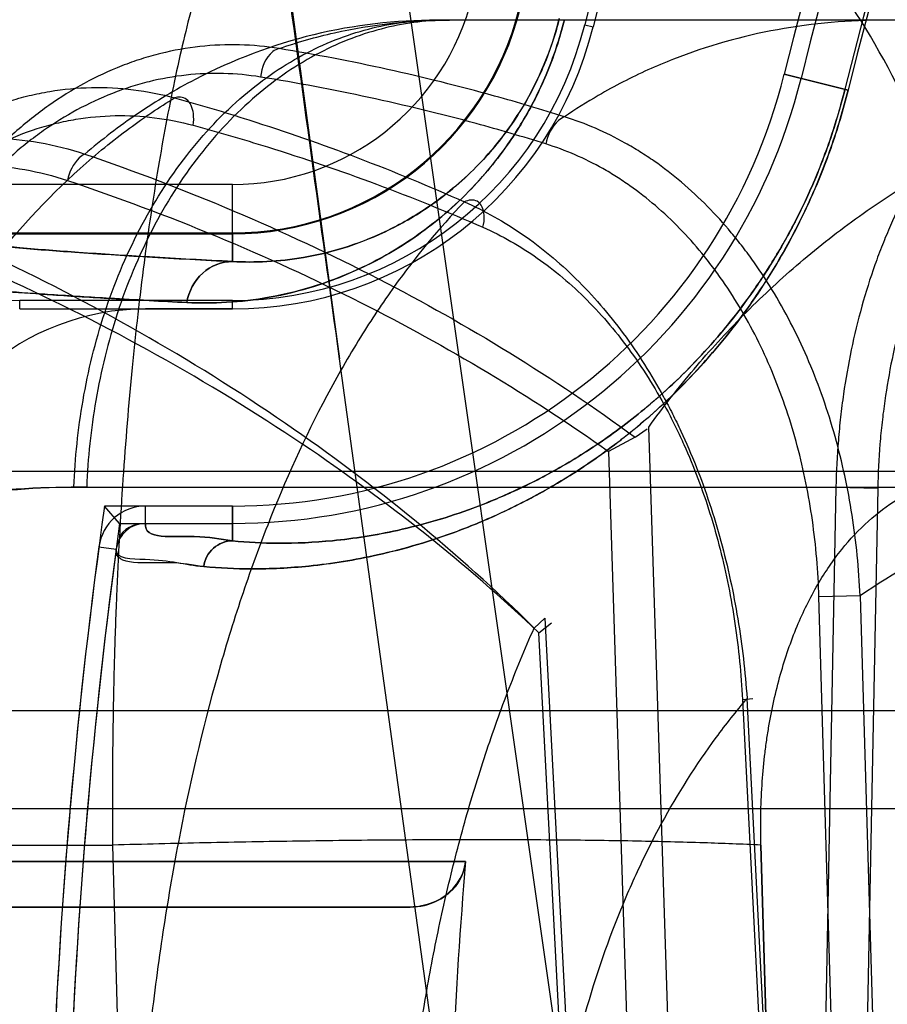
# Model space of a CAD drawing. Header units: millimetres. Extents: x 0 to 297, y 0 to 210.
# Tile 345 of 405: x 240.457 to 240.501, y 158.7565 to 158.8065. Entities that reach past the tile are written whole.
import ezdxf

# ---------------------------------------------------------------- set-up
doc = ezdxf.new("R2010")
doc.units = ezdxf.units.MM
doc.header["$LTSCALE"] = 16.335
doc.layers.get('0').update_dxf_attribs({"linetype": 'CONTINUOUS'})
for name, color, linetype in [('AXES_REF', 7, 'CONTINUOUS'), ('INTFCLR_1', 7, 'CONTINUOUS'), ('INTFCLR_144815', 7, 'CONTINUOUS'), ('INTFCLR_72935', 7, 'CONTINUOUS')]:
    doc.layers.add(name, color=color, linetype=linetype)

msp = doc.modelspace()

# ---------------------------------------------------------------- linework, layer by layer
at = {"color": 7, "linetype": 'Continuous'}
for radius in [4.8479140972, 4.8475, 4.8164570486]:
    msp.add_circle((241.5069109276, 154.9564782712), radius, dxfattribs=at)
msp.add_arc((241.5069109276, 154.9564782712), 4.8, 278.2771290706, 261.7228709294, dxfattribs=at)
at = {"layer": 'AXES_REF', "color": 7, "linetype": 'Continuous'}
msp.add_arc((241.5069109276, 154.9564782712), 4.91, 113.0826119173, 66.9173880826, dxfattribs=at)
at = {"layer": 'AXES_REF', "color": 9, "linetype": 'Continuous'}
msp.add_arc((241.5069109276, 154.9564782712), 4.4222561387, 94.4118118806, 85.5881881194, dxfattribs=at)
at = {"layer": 'INTFCLR_1', "color": 9, "linetype": 'Continuous'}
for p, q in [((240.4957945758, 158.8037345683), (240.4990415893, 158.8029291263)), ((240.4677846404, 158.7981393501), (240.4524952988, 158.7981393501)), ((240.4677846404, 158.7942328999), (240.4677846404, 158.7981393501)), ((240.4518231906, 158.7956404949), (240.4677846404, 158.7956397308)), ((240.46336093, 158.780942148), (240.4633608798, 158.7818237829)), ((240.4677846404, 158.7800595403), (240.4677846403, 158.7818237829)), ((240.4610002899, 158.7797580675), (240.4618741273, 158.7796410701)), ((240.4796139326, 158.76379381), (240.445408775, 158.7637938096)), ((240.3659378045, 158.7614782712), (240.4768023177, 158.7614782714))]:
    msp.add_line(p, q, dxfattribs=at)
at = {"layer": 'INTFCLR_1', "color": 6, "linetype": 'Continuous'}
for p, q in [((240.4677846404, 158.7918237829), (240.4633604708, 158.7918237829)), ((240.4677846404, 158.7818237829), (240.4633609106, 158.7818237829)), ((240.4633609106, 158.780942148), (240.4677846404, 158.780942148))]:
    msp.add_line(p, q, dxfattribs=at)
at = {"layer": 'INTFCLR_1', "color": 9, "linetype": 'Continuous'}
for centre, radius, start, end in [((240.7467711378, 158.7414782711), 0.302178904, 136.3898582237, 175.7650415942), ((240.7467711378, 158.7414782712), 0.2554052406, 138.8345507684, 166.0686236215), ((240.7467711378, 158.7414782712), 0.2552374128, 138.8345501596, 166.0686229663), ((240.4677846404, 158.8106826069), 0.0125432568, 270.0000000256, 346.068623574), ((240.4677846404, 158.8106826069), 0.0150428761, 270.0000000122, 346.0686236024)]:
    msp.add_arc(centre, radius, start, end, dxfattribs=at)
at = {"layer": 'INTFCLR_1', "color": 6, "linetype": 'Continuous'}
for centre, radius, start, end in [((240.7467711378, 158.7414782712), 0.2996810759, 137.2913519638, 169.1014109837), ((240.7467711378, 158.7414782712), 0.2685828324, 138.8345507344, 166.0686236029), ((240.7467711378, 158.7414782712), 0.2585828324, 138.8345508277, 166.0686237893), ((240.7467711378, 158.7414782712), 0.2577011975, 138.8345507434, 166.0686235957), ((240.4677846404, 158.8106826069), 0.018858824, 270.0000002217, 346.0686238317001), ((240.4677846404, 158.8106826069), 0.0297404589, 269.9999999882, 346.0686236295), ((240.4677846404, 158.8106826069), 0.028858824, 270.0000003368, 346.0686220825), ((240.4633610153, 158.7794419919), 0.012381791, 90.0025200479, 172.371176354), ((240.4633610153, 158.7794419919), 0.002381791, 90.00251033, 172.3740739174), ((240.4633610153, 158.7794419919), 0.0015001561, 90.0032602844, 172.3740664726), ((240.7467711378, 158.7414782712), 0.2883232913, 172.3704884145, 183.9851791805), ((240.7467711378, 158.7414782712), 0.2874416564, 172.3704828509, 183.9926675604), ((240.7467711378, 158.7414782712), 0.2680875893, 175.2251899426, 179.4664088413)]:
    msp.add_arc(centre, radius, start, end, dxfattribs=at)
at = {"layer": 'INTFCLR_1', "color": 9, "linetype": 'Continuous'}
for points, knots in [([(240.4654593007, 158.7921521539), (240.4661321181, 158.7921184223), (240.467535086, 158.792125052), (240.4697183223, 158.7923841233), (240.4720620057, 158.79295896), (240.4740863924, 158.7937567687), (240.4757674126, 158.7946428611), (240.4771023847, 158.7954903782), (240.4784641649, 158.7965309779), (240.4798458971, 158.7978095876), (240.4812375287, 158.799395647), (240.482592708, 158.8013651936), (240.4835782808, 158.8033106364), (240.4842413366, 158.805071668), (240.484515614, 158.8060159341), (240.4846362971, 158.8065024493)], [0, 0, 0, 0, 0.0779169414, 0.1618950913, 0.2537250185, 0.3562874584, 0.4126399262, 0.4733285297, 0.5389599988, 0.6106013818, 0.6907200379, 0.782518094, 0.8864179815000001, 0.9420234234, 1, 1, 1, 1]), ([(240.4677846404, 158.7942328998), (240.4683640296, 158.7941994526), (240.4695730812, 158.7941963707), (240.4714566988, 158.794407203), (240.4734818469, 158.7948912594), (240.4756556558, 158.7957347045), (240.477509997, 158.7968029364), (240.4790253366, 158.7979523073), (240.4802237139, 158.7990541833), (240.4814306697, 158.8004231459), (240.4830865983, 158.8028178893), (240.4839867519, 158.8049928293), (240.4843770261, 158.8065667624)], [0, 0, 0, 0, 0.0777595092, 0.1616158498, 0.2533929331, 0.3559678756, 0.4730124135, 0.5387485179, 0.6105047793, 0.6907830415, 0.7827279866, 1, 1, 1, 1]), ([(240.4663211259, 158.7787542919), (240.4671220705, 158.778676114), (240.4689087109, 158.7785915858), (240.4718690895, 158.7787416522), (240.4753869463, 158.7793141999), (240.4786411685, 158.780280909), (240.4815113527, 158.7814787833), (240.4839151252, 158.7827207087), (240.4864608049, 158.7843406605), (240.4886150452, 158.7860347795), (240.4903808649, 158.7876726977), (240.4917678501, 158.7891238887), (240.4931599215, 158.7907828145), (240.4945405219, 158.7926818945), (240.495877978, 158.7948487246), (240.4971278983, 158.7973025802), (240.4982210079, 158.8000145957), (240.4987959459, 158.8019388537), (240.4990415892, 158.8029291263)], [0, 0, 0, 0, 0.0546096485, 0.1211700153, 0.2007978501, 0.295922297, 0.3507462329, 0.4116727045, 0.4792904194, 0.5552147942, 0.5972688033, 0.642653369, 0.6913435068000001, 0.7441174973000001, 0.8018397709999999, 0.8639581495, 0.9307644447, 1, 1, 1, 1]), ([(240.4677846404, 158.7800595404), (240.4685443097, 158.7799826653), (240.470239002, 158.7798941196), (240.4730490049, 158.780027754), (240.4763897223, 158.7805619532), (240.4794817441, 158.7814729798), (240.4822093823, 158.7826053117), (240.4844946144, 158.7837810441), (240.4869147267, 158.7853162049), (240.4889633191, 158.7869230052), (240.4906422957, 158.788477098), (240.4919615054, 158.7898546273), (240.4932853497, 158.7914296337), (240.4945985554, 158.7932332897), (240.4958705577, 158.7952915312), (240.4970593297, 158.7976229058), (240.4980987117, 158.8001998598), (240.4986453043, 158.8020284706), (240.498878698, 158.8029695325)], [0, 0, 0, 0, 0.0545525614, 0.1210398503, 0.2006306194, 0.2957182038, 0.3505451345, 0.4114589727, 0.4790952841, 0.5550147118, 0.5970944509, 0.6424753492, 0.6911934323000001, 0.7439843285, 0.8017372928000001, 0.8638828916, 0.9307279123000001, 1, 1, 1, 1]), ([(240.4677846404, 158.7942328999), (240.4663790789, 158.7943033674), (240.463771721, 158.794442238), (240.4601720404, 158.7946729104), (240.4571885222, 158.7948943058), (240.4544752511, 158.7951816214), (240.4527288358, 158.7953573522), (240.4518231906, 158.7956404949)], [0, 0, 0, 0, 0.2632756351, 0.4884106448, 0.6749428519, 0.8224893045, 1, 1, 1, 1]), ([(240.4677846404, 158.7942328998), (240.4672412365, 158.7942295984), (240.4661055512, 158.7937801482), (240.4655516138, 158.792708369), (240.4654593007, 158.7921521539)], [0, 0, 0, 0, 0.4907835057, 1, 1, 1, 1]), ([(240.4491313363, 158.7936571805), (240.4496196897, 158.7934402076), (240.4509841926, 158.7932497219), (240.4527825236, 158.7930134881), (240.4546713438, 158.7928405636), (240.4565127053, 158.7926895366), (240.4588787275, 158.7925231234), (240.4619170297, 158.7923367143), (240.4641851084, 158.7922160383), (240.4654593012, 158.7921521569)], [0, 0, 0, 0, 0.09764368, 0.2472893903, 0.3335498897, 0.4437780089, 0.5849966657, 0.7668846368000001, 1, 1, 1, 1]), ([(240.4677846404, 158.7800595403), (240.4671318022, 158.780123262), (240.4659784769, 158.7804489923), (240.4632434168, 158.7800983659), (240.4633609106, 158.780942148)], [0, 0, 0, 0, 0.435013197, 1, 1, 1, 1]), ([(240.4677846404, 158.7800595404), (240.4674373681, 158.7800584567), (240.4667168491, 158.7797855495), (240.4663669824, 158.7791021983), (240.4663211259, 158.7787542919)], [0, 0, 0, 0, 0.4973921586, 1, 1, 1, 1]), ([(240.4618741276, 158.7796410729), (240.4618051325, 158.7791260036), (240.4643115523, 158.779195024), (240.4653262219, 158.7788514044), (240.4663211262, 158.7787542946)], [0, 0, 0, 0, 0.3420450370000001, 1, 1, 1, 1])]:
    msp.add_open_spline(points, degree=3, knots=knots, dxfattribs=at)
at = {"layer": 'INTFCLR_1', "color": 6, "linetype": 'Continuous'}
msp.add_open_spline([(240.4768023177, 158.7614782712), (240.4772893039, 158.7614782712), (240.4785940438, 158.7617470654), (240.4795469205, 158.7629915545), (240.4796139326, 158.7637938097)], degree=3, knots=[0, 0, 0, 0, 0.3769140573, 1, 1, 1, 1], dxfattribs=at)
at = {"layer": 'INTFCLR_144815', "color": 9, "linetype": 'Continuous'}
for p, q in [((240.5218615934, 158.4917480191), (240.4311892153, 159.1257148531)), ((241.0685231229, 158.8064782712), (240.4781698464, 158.8064782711)), ((240.5186704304, 158.45990328), (240.4732149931, 158.7892996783)), ((240.4906267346, 158.7325690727), (240.4889226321, 158.7858327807)), ((240.4868805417, 158.7845924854), (240.4885773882, 158.7314782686)), ((241.1237664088, 158.7835717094), (240.4162435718, 158.7835717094)), ((240.4597281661, 158.7827866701), (241.0905809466, 158.7827866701)), ((240.4984250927, 158.7827866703), (240.4974250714, 158.7314782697)), ((240.4984250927, 158.7827866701), (240.500547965, 158.7827343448)), ((240.500547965, 158.782734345), (240.4995462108, 158.7314782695)), ((240.4996527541, 158.777261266), (240.4975589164, 158.7772089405)), ((240.4989108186, 158.7314782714), (240.4975589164, 158.7772089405)), ((240.4996527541, 158.777261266), (240.5009761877, 158.7325690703)), ((240.4836417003, 158.7761311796), (240.4859254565, 158.7325690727)), ((240.4856385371, 158.7314782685), (240.4833341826, 158.7753956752)), ((240.4936754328, 158.7720106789), (240.4942105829, 158.7720593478)), ((240.4936754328, 158.7720106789), (240.4957642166, 158.7314782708)), ((240.4959426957, 158.7325690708), (240.4939093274, 158.7720630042)), ((240.5692942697, 158.7714346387), (240.310023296, 158.7714346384)), ((240.3150231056, 158.766478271), (240.5993163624, 158.7664782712)), ((240.4339410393, 158.7646184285), (240.4616943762, 158.7646184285)), ((240.4616943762, 158.764618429), (240.4621557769, 158.7478997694))]:
    msp.add_line(p, q, dxfattribs=at)
at = {"layer": 'INTFCLR_144815', "color": 7, "linetype": 'Continuous'}
msp.add_line((240.4503540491, 158.9574156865), (240.473214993, 158.7892996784), dxfattribs=at)
at = {"layer": 'INTFCLR_144815', "color": 6, "linetype": 'Continuous'}
for p, q in [((240.4882250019, 158.7853122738), (240.4888457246, 158.7857354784)), ((240.488225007, 158.7853122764), (240.4868805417, 158.7845924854)), ((240.4830995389, 158.7756327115), (240.4836416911, 158.7761311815)), ((240.4833341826, 158.7753956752), (240.4839736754, 158.7758956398)), ((240.495107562, 158.7478997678), (240.4946159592, 158.7646187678)), ((240.4946159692, 158.764618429), (240.4951075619, 158.7478997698))]:
    msp.add_line(p, q, dxfattribs=at)
at = {"layer": 'INTFCLR_144815', "color": 9, "linetype": 'Continuous'}
msp.add_arc((240.4746837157, 158.7814782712), 0.04, 3.000000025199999, 90.0000000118, dxfattribs=at)
at = {"layer": 'INTFCLR_144815', "color": 7, "linetype": 'Continuous'}
msp.add_open_spline([(240.473214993, 158.7892996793), (240.4722661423, 158.7961756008), (240.4703982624, 158.8097299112), (240.4676547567, 158.8296964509), (240.4650226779, 158.8489110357), (240.4624770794, 158.8675544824), (240.4599933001, 158.885808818), (240.4575599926, 158.9037616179), (240.4552149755, 158.9211370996), (240.4529845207, 158.937741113), (240.4508579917, 158.9536524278), (240.4488159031, 158.9690192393), (240.4468568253, 158.9838575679), (240.4450190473, 158.9978805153), (240.4433330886, 159.0108515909), (240.4418377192, 159.0224610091), (240.4405148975, 159.032830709), (240.4393669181, 159.0419222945), (240.4383547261, 159.0500265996), (240.4374654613, 159.0572284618), (240.4366806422, 159.0636629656), (240.4359979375, 159.0693331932), (240.4353905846, 159.0744439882), (240.4348506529, 159.0790515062), (240.4343668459, 159.0832440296), (240.4339517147, 159.0868976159), (240.4335777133, 159.0902418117), (240.4332388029, 159.0933255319), (240.4329344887, 159.0961481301), (240.4326699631, 159.098650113), (240.4324317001, 159.1009501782), (240.4322164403, 159.1030756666), (240.4320258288, 159.1050045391), (240.4318571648, 159.1067547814), (240.4317065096, 159.1083613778), (240.4315718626, 159.1098416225), (240.4314512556, 159.1112103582), (240.4313440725, 159.1124704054), (240.4312248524, 159.11392917), (240.4311018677, 159.115526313), (240.4309832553, 159.1172228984), (240.4308955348, 159.1186590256), (240.4308240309, 159.1199975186), (240.4307778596, 159.1212931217), (240.4307240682, 159.1226621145), (240.4308314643, 159.1239312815), (240.4305448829, 159.1257621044), (240.4311892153, 159.1257148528)], degree=3, knots=[0, 0, 0, 0, 0.0613894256, 0.1210121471, 0.1782505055, 0.2329171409, 0.2874314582, 0.3411860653, 0.393149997, 0.4424997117, 0.4893569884, 0.5351266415, 0.5796041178, 0.6217313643, 0.6602111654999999, 0.6952899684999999, 0.7252574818, 0.7526677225, 0.7763376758, 0.7974917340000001, 0.8168472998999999, 0.833668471, 0.8480034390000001, 0.8623670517, 0.8746978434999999, 0.8853296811, 0.8948885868, 0.9044594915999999, 0.9127674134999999, 0.9199973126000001, 0.9267112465, 0.9332188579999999, 0.9388920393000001, 0.9438539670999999, 0.9487703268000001, 0.9531636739, 0.9569998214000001, 0.9609227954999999, 0.9643482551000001, 0.9699444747, 0.9750912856, 0.9793861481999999, 0.98268036, 0.9869136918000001, 0.9909962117, 0.9942859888, 1, 1, 1, 1], dxfattribs=at)
at = {"layer": 'INTFCLR_144815', "color": 9, "linetype": 'Continuous'}
for points, knots in [([(240.4752331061, 158.8214782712), (240.4743232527, 158.8214782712), (240.472223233, 158.8206982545), (240.4705935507, 158.8187695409), (240.4695337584, 158.817126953), (240.4687192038, 158.8156676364), (240.4677478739, 158.8135392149), (240.4666855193, 158.8106038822), (240.4658835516, 158.8078431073), (240.4652722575, 158.8053872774), (240.4646562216, 158.8026208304), (240.4639564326, 158.798871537), (240.463374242, 158.7949187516), (240.4629606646, 158.7915269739), (240.4625750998, 158.7878728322), (240.4621839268, 158.7831041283), (240.4619187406, 158.7782078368), (240.4617771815, 158.7741449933), (240.4616845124, 158.7699334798), (240.4616747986, 158.7667495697), (240.4616943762, 158.7646184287)], [0, 0, 0, 0, 0.0447683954, 0.1032005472, 0.1213211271, 0.1410891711, 0.1853432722, 0.2362765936, 0.2945595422, 0.3267150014, 0.3607913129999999, 0.4340002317, 0.5143214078, 0.5573399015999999, 0.6021191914, 0.6951105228, 0.7927308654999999, 0.8433596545, 0.8951349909, 1, 1, 1, 1]), ([(240.5065014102, 158.7835717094), (240.5064047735, 158.7859273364), (240.505874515, 158.7907233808), (240.5040298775, 158.7977910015), (240.5010627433, 158.8045398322), (240.4970379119, 158.8105510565), (240.4921434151, 158.8154521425), (240.4866676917, 158.8189810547), (240.4809610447, 158.8210339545), (240.4770903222, 158.8214782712), (240.4752331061, 158.8214782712)], [0, 0, 0, 0, 0.1308834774, 0.2668605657, 0.4040067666, 0.5382363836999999, 0.666176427, 0.7858622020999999, 0.8968959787, 1, 1, 1, 1]), ([(240.4597281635, 158.7827866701), (240.4597851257, 158.7842580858), (240.4600969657, 158.7872499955), (240.4611821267, 158.7916616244), (240.4629273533, 158.7958746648), (240.4652950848, 158.7996296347), (240.4681777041, 158.8026956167), (240.4714066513, 158.8049082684), (240.4742774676, 158.8060049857), (240.4762687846, 158.8063650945), (240.4773634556, 158.806462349), (240.4779027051, 158.8064782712), (240.4781698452, 158.8064782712)], [0, 0, 0, 0, 0.1339492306, 0.2727111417, 0.4118952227, 0.5469808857, 0.6743350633, 0.7920383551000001, 0.9000813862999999, 0.9509592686, 0.9756993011, 1, 1, 1, 1]), ([(240.4781698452, 158.8064782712), (240.4760715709, 158.8064782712), (240.4718066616, 158.8059880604), (240.4672624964, 158.8042612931), (240.4643941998, 158.8026577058), (240.4624877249, 158.8014413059), (240.4611343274, 158.8004097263), (240.4602757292, 158.7996857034)], [0, 0, 0, 0, 0.3224796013, 0.6526157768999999, 0.7390842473, 0.8273898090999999, 1, 1, 1, 1]), ([(240.4788072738, 158.8064782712), (240.4782687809, 158.8064782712), (240.4771701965, 158.8064126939), (240.4749178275, 158.8060049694), (240.4720485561, 158.8049081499), (240.4688220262, 158.8026954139), (240.4659414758, 158.799629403), (240.4635755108, 158.7958744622), (240.4618315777, 158.7916614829), (240.4607472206, 158.7872499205), (240.4604356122, 158.7842580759), (240.4603786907, 158.7827866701)], [0, 0, 0, 0, 0.0489996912, 0.09985824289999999, 0.2078673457, 0.3255494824, 0.4528998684, 0.5879993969, 0.7272116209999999, 0.8660105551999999, 1, 1, 1, 1]), ([(240.4701464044, 158.8050390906), (240.4710679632, 158.8053571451), (240.4738964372, 158.8061615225), (240.4768465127, 158.8064782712), (240.4788072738, 158.8064782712)], [0, 0, 0, 0, 0.3320886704, 1, 1, 1, 1]), ([(240.5009444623, 158.8064782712), (240.4991062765, 158.8064782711), (240.4954297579, 158.8061711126), (240.4909693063, 158.8049154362), (240.4880113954, 158.8035747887), (240.4861772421, 158.8025702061), (240.4851989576, 158.8019541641), (240.4846389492, 158.8015739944)], [0, 0, 0, 0, 0.3192772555, 0.6368899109, 0.7994070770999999, 0.8824353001, 1, 1, 1, 1]), ([(240.5138537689, 158.8064782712), (240.5128550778, 158.8064782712), (240.5113305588, 158.8062420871), (240.5096683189, 158.80559672), (240.5087301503, 158.8051193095), (240.507296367, 158.8042662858), (240.5057399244, 158.8029590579), (240.5043875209, 158.80140915), (240.5036371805, 158.8004136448), (240.5025182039, 158.7987759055), (240.5015672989, 158.7969782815), (240.5007734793, 158.7950750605), (240.5002644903, 158.7937155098), (240.4994802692, 158.7912196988), (240.4989445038, 158.7886209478), (240.4986525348, 158.7863358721), (240.4985009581, 158.7847647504), (240.4984411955, 158.7835790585), (240.4984250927, 158.7827866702)], [0, 0, 0, 0, 0.09677262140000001, 0.1466634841, 0.1724126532, 0.1986879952, 0.3082506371, 0.3671893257, 0.3978419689, 0.4289885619, 0.5593572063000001, 0.5937401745, 0.6288229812, 0.6999849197, 0.8470743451, 0.8850524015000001, 0.9232021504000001, 1, 1, 1, 1]), ([(240.5186239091, 158.7827866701), (240.5186105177, 158.783147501), (240.5185723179, 158.7838739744), (240.5184493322, 158.7853417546), (240.5181040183, 158.7879540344), (240.5172323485, 158.7916538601), (240.5155625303, 158.7958628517), (240.5132968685, 158.7996160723), (240.5105369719, 158.80268348), (240.5074416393, 158.8049011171), (240.5046812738, 158.8060038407), (240.5027675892, 158.8063650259), (240.5017176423, 158.8064623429), (240.5012005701, 158.8064782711), (240.5009444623, 158.8064782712)], [0, 0, 0, 0, 0.0333965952, 0.0672724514, 0.1362113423, 0.2769680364, 0.4176296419, 0.5533630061, 0.6803352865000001, 0.7966381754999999, 0.9025274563, 0.9521889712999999, 0.9763123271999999, 1, 1, 1, 1]), ([(240.4701464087, 158.8050390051), (240.4688244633, 158.805252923), (240.4667777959, 158.8053052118), (240.4644511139, 158.8048875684), (240.4631371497, 158.8045161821), (240.4611635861, 158.803816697), (240.4592847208, 158.8027865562), (240.4575726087, 158.8015014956), (240.4564360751, 158.8005444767), (240.4550943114, 158.7992119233), (240.4538819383, 158.7977301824), (240.4529820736, 158.7964523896), (240.4516845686, 158.7944093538), (240.4506179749, 158.7921926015), (240.4497847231, 158.7898717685), (240.4492804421, 158.78825744), (240.4485657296, 158.785351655), (240.4482541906, 158.7827895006), (240.4481783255, 158.7810745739)], [0, 0, 0, 0, 0.1098685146, 0.1653265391, 0.1935295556, 0.2218009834, 0.3370645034, 0.3670847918, 0.397439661, 0.4588941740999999, 0.5219269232, 0.5542432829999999, 0.5870709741, 0.7204576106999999, 0.7546908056, 0.7893863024, 0.8591629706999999, 1, 1, 1, 1]), ([(240.4701464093, 158.8050389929), (240.4700308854, 158.8050118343), (240.4694911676, 158.8047169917), (240.4692539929, 158.8040678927), (240.4692025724, 158.8035939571)], [0, 0, 0, 0, 0.1993201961, 1, 1, 1, 1]), ([(240.4846389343, 158.8015739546), (240.4834625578, 158.8019470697), (240.4786984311, 158.8033623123), (240.4738318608, 158.8044309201), (240.4701464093, 158.8050389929)], [0, 0, 0, 0, 0.2483454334, 1, 1, 1, 1]), ([(240.5150193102, 158.8050044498), (240.5140816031, 158.805004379), (240.5126501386, 158.8047825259), (240.5110897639, 158.8041756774), (240.5102091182, 158.8037270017), (240.5088632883, 158.8029250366), (240.507402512, 158.8016962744), (240.5061338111, 158.8002394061), (240.5054299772, 158.7993036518), (240.5043802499, 158.7977641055), (240.5034887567, 158.7960742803), (240.5027447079, 158.7942854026), (240.5022676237, 158.7930074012), (240.5015327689, 158.7906612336), (240.5010316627, 158.7882184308), (240.50075901, 158.7860705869), (240.5006177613, 158.7845937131), (240.5005625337, 158.7834791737), (240.500547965, 158.7827343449)], [0, 0, 0, 0, 0.09671958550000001, 0.1465811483, 0.1723152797, 0.1985770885, 0.3080981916, 0.3670223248, 0.3976699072, 0.4288129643, 0.5591856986, 0.5935743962, 0.6286652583, 0.6998486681, 0.8469952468, 0.8849910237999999, 0.9231601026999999, 1, 1, 1, 1]), ([(240.4692025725, 158.8035939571), (240.4679585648, 158.8037950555), (240.4660319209, 158.8038432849), (240.4638413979, 158.8034498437), (240.4626032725, 158.8030998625), (240.460741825, 158.8024410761), (240.4589691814, 158.801470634), (240.4573516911, 158.8002612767), (240.4562771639, 158.7993601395), (240.4550077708, 158.7981052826), (240.4538587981, 158.7967103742), (240.4530052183, 158.7955071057), (240.4517731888, 158.7935832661), (240.4507561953, 158.7914961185), (240.4499580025, 158.789309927), (240.4494732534, 158.7877895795), (240.4487821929, 158.7850530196), (240.4484709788, 158.7826388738), (240.4483869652, 158.7810222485)], [0, 0, 0, 0, 0.1096189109, 0.1650089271, 0.1931906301, 0.2214485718, 0.3367240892, 0.3667609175, 0.3971372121, 0.4586431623, 0.5217283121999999, 0.5540726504, 0.5869294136, 0.7204219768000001, 0.7546742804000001, 0.7893855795, 0.8591827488, 1, 1, 1, 1]), ([(240.4836950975, 158.8001982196), (240.4825184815, 158.8005639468), (240.4777518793, 158.8019515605), (240.47288658, 158.8029982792), (240.4692025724, 158.8035939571)], [0, 0, 0, 0, 0.2482161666, 1, 1, 1, 1]), ([(240.4419611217, 158.7786279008), (240.4419967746, 158.7804236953), (240.4422594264, 158.7831083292), (240.442947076, 158.7861585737), (240.4434451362, 158.7878514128), (240.4442772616, 158.7902783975), (240.445366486, 158.7925924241), (240.446714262, 158.7947117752), (240.4476526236, 158.7960312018), (240.44892414, 158.7975502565), (240.4503389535, 158.798896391), (240.4515399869, 158.7998478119), (240.4533555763, 158.801111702), (240.4553583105, 158.8020780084), (240.457447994, 158.8026613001), (240.4588445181, 158.8029455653), (240.4613249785, 158.8031787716), (240.4634726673, 158.8029074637), (240.464842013, 158.8025371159)], [0, 0, 0, 0, 0.1415064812, 0.2113104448, 0.2461202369, 0.280468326, 0.4134509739, 0.4460433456, 0.4782975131, 0.5409537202, 0.6017877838, 0.6317837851, 0.6615815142, 0.7760743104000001, 0.8042398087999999, 0.8324475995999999, 0.8882424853, 1, 1, 1, 1]), ([(240.437603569, 158.7354034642), (240.4377360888, 158.7374949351), (240.4379892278, 158.7406180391), (240.4384363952, 158.7447463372), (240.4389447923, 158.7487580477), (240.4396975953, 158.7536301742), (240.4407948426, 158.7592968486), (240.4418715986, 158.7638663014), (240.4427123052, 158.7669746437), (240.4432118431, 158.7687040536), (240.4439604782, 158.7711880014), (240.4451470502, 158.7747525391), (240.4469051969, 158.7792614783), (240.4485066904, 158.7827834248), (240.4496983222, 158.7851134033), (240.4503879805, 158.7863854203), (240.4514046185, 158.7881895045), (240.4529737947, 158.790727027), (240.4558761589, 158.7947380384), (240.4586886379, 158.7978079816), (240.4612730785, 158.8000235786), (240.4628509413, 158.801249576), (240.4640576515, 158.8020613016), (240.4648419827, 158.8025370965)], [0, 0, 0, 0, 0.0839822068, 0.1255314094, 0.166399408, 0.2460266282, 0.3230456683, 0.3976498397, 0.43409919, 0.4520761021, 0.4697861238, 0.5380636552, 0.6025619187, 0.6636457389, 0.6930137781, 0.7074212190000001, 0.7216279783, 0.7760004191, 0.8268564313, 0.9199491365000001, 0.9418203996, 0.9632373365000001, 1, 1, 1, 1]), ([(240.4657858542, 158.8011421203), (240.4658164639, 158.801341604), (240.4658302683, 158.8018010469), (240.4655889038, 158.8025296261), (240.4650293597, 158.8026077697), (240.4648420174, 158.8025371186)], [0, 0, 0, 0, 0.3021343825, 0.7002561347, 1, 1, 1, 1]), ([(240.4648420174, 158.8025371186), (240.4661067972, 158.8021869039), (240.4711045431, 158.8007031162), (240.4759929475, 158.7988488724), (240.4795538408, 158.7972567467)], [0, 0, 0, 0, 0.2517502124, 1, 1, 1, 1]), ([(240.4440809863, 158.7785755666), (240.4441319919, 158.7802733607), (240.4444036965, 158.7828095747), (240.4450760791, 158.785689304), (240.4455585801, 158.7872871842), (240.4463601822, 158.7895779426), (240.4474022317, 158.7917607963), (240.448684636, 158.7937605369), (240.4495762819, 158.795005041), (240.4507826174, 158.7964373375), (240.4521220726, 158.7977071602), (240.4532580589, 158.7986045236), (240.4549729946, 158.7997953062), (240.4568619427, 158.8007071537), (240.4588323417, 158.8012575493), (240.4601471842, 158.8015258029), (240.4624797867, 158.8017461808), (240.4644993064, 158.8014911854), (240.4657858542, 158.8011421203)], [0, 0, 0, 0, 0.1417199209, 0.211646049, 0.2465180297, 0.2809284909, 0.4141483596, 0.4467938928, 0.4790964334, 0.5418307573, 0.6027188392, 0.6327299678, 0.6625316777, 0.7769212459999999, 0.8050295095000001, 0.8331654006, 0.8887756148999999, 1, 1, 1, 1]), ([(240.4846389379, 158.8015739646), (240.4845290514, 158.8015292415), (240.4840481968, 158.8012083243), (240.4837824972, 158.8006393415), (240.4836950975, 158.8001982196)], [0, 0, 0, 0, 0.2087479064, 1, 1, 1, 1]), ([(240.4996527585, 158.777261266), (240.4995919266, 158.7786358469), (240.499322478, 158.7813637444), (240.4986026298, 158.7847071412), (240.4977935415, 158.7872850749), (240.4968456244, 158.7897448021), (240.4956753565, 158.7920706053), (240.4944501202, 158.7939533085), (240.4937013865, 158.7949685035), (240.4925605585, 158.7963927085), (240.4910854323, 158.7978973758), (240.4894414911, 158.7991666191), (240.4884723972, 158.7998085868), (240.4870127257, 158.8006752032), (240.4857091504, 158.8012429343), (240.4846389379, 158.8015739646)], [0, 0, 0, 0, 0.136064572, 0.2704402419, 0.3373865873, 0.4030840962, 0.530994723, 0.593873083, 0.625029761, 0.6556978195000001, 0.774325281, 0.8321207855, 0.8608246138, 0.8892201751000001, 1, 1, 1, 1]), ([(240.4657858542, 158.8011421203), (240.4670503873, 158.8007989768), (240.47204475, 158.7993458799), (240.4769339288, 158.7975288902), (240.4804976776, 158.7959673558)], [0, 0, 0, 0, 0.2519199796, 1, 1, 1, 1]), ([(240.4348723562, 158.7745305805), (240.4349453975, 158.7764309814), (240.4352680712, 158.7792722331), (240.4360386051, 158.7825004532), (240.4365907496, 158.7843011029), (240.4375136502, 158.7869009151), (240.4389069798, 158.7897846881), (240.4409362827, 158.7927439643), (240.4426368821, 158.7947318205), (240.4445097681, 158.796469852), (240.4462083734, 158.7976969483), (240.4476346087, 158.7985261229), (240.4490820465, 158.7992390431), (240.4509533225, 158.7999314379), (240.4528964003, 158.800341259), (240.4544652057, 158.8004886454), (240.4560324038, 158.8005167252), (240.4579943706, 158.8003257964), (240.4595244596, 158.7999366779), (240.4602757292, 158.7996857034)], [0, 0, 0, 0, 0.1377789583, 0.206061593, 0.2402336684, 0.2741707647, 0.4059257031, 0.4705534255, 0.5337519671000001, 0.5950390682, 0.6552457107, 0.6851158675, 0.7144741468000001, 0.7720589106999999, 0.8291580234, 0.8577649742, 0.886116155, 0.9426164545, 1, 1, 1, 1]), ([(240.4975589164, 158.7772089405), (240.497520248, 158.7785110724), (240.4973033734, 158.7810937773), (240.4966659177, 158.7842619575), (240.4959336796, 158.7867025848), (240.4950690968, 158.7890277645), (240.4939917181, 158.7912260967), (240.4928569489, 158.7930057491), (240.4921620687, 158.7939645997), (240.4911027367, 158.7953092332), (240.4897281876, 158.7967295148), (240.4881925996, 158.7979275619), (240.4872864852, 158.7985332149), (240.4859205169, 158.7993511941), (240.4846986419, 158.7998864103), (240.4836950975, 158.8001982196)], [0, 0, 0, 0, 0.1369216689, 0.2717695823, 0.338828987, 0.4045662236, 0.532378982, 0.5951349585, 0.6262153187, 0.6568011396, 0.775053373, 0.8326460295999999, 0.861249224, 0.8895477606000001, 1, 1, 1, 1]), ([(240.4602757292, 158.7996857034), (240.4601749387, 158.7996337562), (240.4597404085, 158.7992963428), (240.4594901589, 158.7987664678), (240.4593941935, 158.7983477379)], [0, 0, 0, 0, 0.2088302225, 1, 1, 1, 1]), ([(240.4602757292, 158.7996857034), (240.4653854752, 158.7979370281), (240.4751049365, 158.7938428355), (240.4841121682, 158.788337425), (240.4882250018, 158.7853122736)], [0, 0, 0, 0, 0.514044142, 1, 1, 1, 1]), ([(240.4351917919, 158.7744782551), (240.4352878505, 158.7762868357), (240.4356289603, 158.7789874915), (240.4363942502, 158.78205325), (240.4369354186, 158.7837620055), (240.4378343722, 158.78622731), (240.439176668, 158.7889600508), (240.4411175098, 158.7917643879), (240.4427386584, 158.7936463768), (240.4445181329, 158.7952923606), (240.4461292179, 158.7964546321), (240.4474803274, 158.7972397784), (240.4488490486, 158.7979150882), (240.4506163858, 158.7985713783), (240.452450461, 158.7989601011), (240.4539295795, 158.7991012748), (240.4554050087, 158.7991293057), (240.457250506, 158.7989520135), (240.4586886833, 158.7985844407), (240.4593941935, 158.7983477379)], [0, 0, 0, 0, 0.1383967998, 0.2069534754, 0.2412534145, 0.2753102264, 0.4074740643, 0.4722508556, 0.535550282, 0.5968850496, 0.6570763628, 0.6869117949, 0.7162142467, 0.7736285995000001, 0.8304669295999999, 0.8589069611, 0.8870712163, 0.9431353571, 1, 1, 1, 1]), ([(240.4593941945, 158.7983477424), (240.4644988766, 158.7966349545), (240.4740325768, 158.7927042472), (240.4828952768, 158.7874235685), (240.4868807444, 158.7845926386)], [0, 0, 0, 0, 0.5241312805, 1, 1, 1, 1]), ([(240.4804976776, 158.7959673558), (240.4805489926, 158.796168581), (240.4806185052, 158.7966193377), (240.4803482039, 158.7974209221), (240.4797476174, 158.7973588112), (240.4795538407, 158.797256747)], [0, 0, 0, 0, 0.3021596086, 0.6813293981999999, 1, 1, 1, 1]), ([(240.4795538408, 158.7972567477), (240.478265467, 158.7959177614), (240.4764255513, 158.7936741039), (240.4745036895, 158.7907874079), (240.4733901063, 158.7889194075), (240.4716747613, 158.7858136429), (240.4699115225, 158.7819124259), (240.4684206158, 158.7777922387), (240.4676045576, 158.7752481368), (240.466394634, 158.7711421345), (240.4652321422, 158.7661253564), (240.4643489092, 158.7609602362), (240.4639067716, 158.7578523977), (240.4633062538, 158.7529921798), (240.4627227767, 158.7455039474), (240.4626375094, 158.7388027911), (240.4627000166, 158.7354034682)], [0, 0, 0, 0, 0.0850352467, 0.1321993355, 0.1586374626, 0.184533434, 0.2945491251, 0.3540148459, 0.3850058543, 0.4168022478, 0.5498956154, 0.6203095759, 0.6565717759, 0.6935412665, 0.8444107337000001, 1, 1, 1, 1]), ([(240.4795538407, 158.797256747), (240.4805893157, 158.7968085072), (240.482089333, 158.7959624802), (240.4839247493, 158.7945673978), (240.4852475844, 158.7933660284), (240.4864911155, 158.7920325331), (240.4880471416, 158.7900829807), (240.4892335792, 158.7882095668), (240.4901254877, 158.7865114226), (240.4906957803, 158.7853365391), (240.4916074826, 158.7832153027), (240.4924430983, 158.7806868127), (240.4930770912, 158.7780853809), (240.4935824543, 158.7754301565), (240.4938159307, 158.7734123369), (240.4939093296, 158.7720630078)], [0, 0, 0, 0, 0.111371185, 0.1685828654, 0.2273923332, 0.2875095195, 0.3483614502, 0.4734187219, 0.5055197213, 0.537687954, 0.6022990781, 0.7333000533, 0.7998957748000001, 0.8664964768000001, 1, 1, 1, 1]), ([(240.4804976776, 158.7959673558), (240.4814664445, 158.7955428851), (240.4828688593, 158.794742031), (240.4845792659, 158.7934197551), (240.4858101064, 158.7922811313), (240.4869654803, 158.7910176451), (240.4884076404, 158.7891676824), (240.4895003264, 158.787389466), (240.4903180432, 158.7857784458), (240.4908406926, 158.7846623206), (240.4916727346, 158.7826439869), (240.4924236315, 158.7802372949), (240.4929836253, 158.7777607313), (240.4934216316, 158.7752254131), (240.4936083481, 158.7732990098), (240.4936754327, 158.7720106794)], [0, 0, 0, 0, 0.1105823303, 0.1674153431, 0.2258611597, 0.2856450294, 0.3462207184, 0.4709151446, 0.5029696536, 0.5351116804, 0.5997423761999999, 0.7310957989, 0.7980420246, 0.8651201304, 1, 1, 1, 1]), ([(240.4830995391, 158.7756327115), (240.4792237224, 158.77946659), (240.4704385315, 158.786616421), (240.4605864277, 158.7921741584), (240.4553287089, 158.7946374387)], [0, 0, 0, 0, 0.4842558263, 1, 1, 1, 1]), ([(240.4833343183, 158.7753957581), (240.4796261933, 158.7789124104), (240.4710377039, 158.7856985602), (240.4614615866, 158.7909904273), (240.4562102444, 158.793400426)], [0, 0, 0, 0, 0.4693497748, 1, 1, 1, 1]), ([(240.4946159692, 158.7646184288), (240.4945863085, 158.7656305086), (240.4946114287, 158.7671397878), (240.4947682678, 158.7688842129), (240.494892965, 158.7698573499), (240.4951082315, 158.7712525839), (240.4954536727, 158.7728243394), (240.4959861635, 158.7745299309), (240.4965707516, 158.7760708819), (240.4972660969, 158.7774927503), (240.4980707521, 158.7787688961), (240.4988915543, 158.7798785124), (240.5000051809, 158.7810702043), (240.5012600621, 158.7820188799), (240.5023024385, 158.7826016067), (240.5033463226, 158.7830647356), (240.5044359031, 158.7833771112), (240.5055465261, 158.7835375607), (240.5066740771, 158.7835991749), (240.5081101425, 158.7834902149), (240.509835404, 158.7830797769), (240.511253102, 158.7825144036), (240.5123775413, 158.7819336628), (240.5134633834, 158.7812815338), (240.5142300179, 158.7807254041), (240.5147101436, 158.7803389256)], [0, 0, 0, 0, 0.08967169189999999, 0.1334199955, 0.1550682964, 0.1765486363, 0.2584486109, 0.2972419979, 0.3347108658, 0.4043506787, 0.4369276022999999, 0.468213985, 0.5264937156, 0.5807102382, 0.6067535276, 0.6321186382, 0.6817349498, 0.7064798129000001, 0.7313973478, 0.7816224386, 0.8333933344, 0.8878872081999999, 0.9163283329, 0.9454140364, 1, 1, 1, 1]), ([(240.4348723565, 158.7745305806), (240.4357358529, 158.775207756), (240.4375948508, 158.77654265), (240.4404785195, 158.7782413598), (240.443012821, 158.7794428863), (240.4450282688, 158.7802451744), (240.4481616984, 158.7813372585), (240.4530499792, 158.7824735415), (240.4574955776, 158.7827866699), (240.4597281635, 158.7827866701)], [0, 0, 0, 0, 0.1234078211, 0.2570125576, 0.3758298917, 0.4384281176, 0.5008929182, 0.748925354, 1, 1, 1, 1]), ([(240.4603786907, 158.7827866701), (240.4582912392, 158.7827866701), (240.4551798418, 158.782581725), (240.4511213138, 158.7818652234), (240.4491505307, 158.7813628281), (240.4481783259, 158.7810745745)], [0, 0, 0, 0, 0.5068140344, 0.7538009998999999, 1, 1, 1, 1]), ([(240.5186239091, 158.7827866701), (240.5169213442, 158.7827858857), (240.5135487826, 158.7825865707), (240.5094157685, 158.7817586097), (240.5066410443, 158.7808564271), (240.5035558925, 158.7796414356), (240.5013496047, 158.7784419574), (240.4996527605, 158.7772612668)], [0, 0, 0, 0, 0.254718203, 0.5038783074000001, 0.6282338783, 0.6907295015, 1, 1, 1, 1]), ([(240.4939093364, 158.7720630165), (240.4936292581, 158.771737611), (240.4930903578, 158.7710860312), (240.491525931, 158.7690455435), (240.4898936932, 158.7664513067), (240.4885014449, 158.7636720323), (240.4877466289, 158.761970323), (240.4866399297, 158.7592527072), (240.4855682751, 158.7559082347), (240.4847547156, 158.7524459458), (240.4843502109, 158.7503711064), (240.4838042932, 158.7471382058), (240.4832772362, 158.7421454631), (240.4832121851, 158.7376691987), (240.4832771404, 158.7354034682)], [0, 0, 0, 0, 0.0330260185, 0.0650214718, 0.1977633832, 0.2678561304, 0.3040333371, 0.3409350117, 0.4935538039, 0.5734544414, 0.6144424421, 0.6561400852, 0.8256420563, 1, 1, 1, 1]), ([(240.4946159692, 158.7646184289), (240.4936512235, 158.7646651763), (240.4915565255, 158.7647456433), (240.4881828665, 158.7648283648), (240.4843716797, 158.7648790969), (240.4801938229, 158.7648955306), (240.475738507, 158.7648768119), (240.4711071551, 158.76482368), (240.4664059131, 158.7647383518), (240.4632607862, 158.7646615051), (240.4616943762, 158.7646184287)], [0, 0, 0, 0, 0.08799942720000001, 0.1909748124, 0.3074539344, 0.4352544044, 0.5716103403, 0.7133695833, 0.8572331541, 1, 1, 1, 1])]:
    msp.add_open_spline(points, degree=3, knots=knots, dxfattribs=at)
at = {"layer": 'INTFCLR_144815', "color": 6, "linetype": 'Continuous'}
for points, knots in [([(240.474684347, 158.8214421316), (240.4752686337, 158.8214346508), (240.4764367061, 158.8213911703), (240.4782592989, 158.8212363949), (240.4802351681, 158.8209672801), (240.4824520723, 158.8205349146), (240.4848981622, 158.8198915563), (240.4875090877, 158.8190035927), (240.4901738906, 158.8178666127), (240.4928005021, 158.8164996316), (240.4953486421, 158.814919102), (240.49779945, 158.8131276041), (240.5001616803, 158.8111123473), (240.5023791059, 158.8089124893), (240.5044851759, 158.8064850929), (240.5064246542, 158.8038845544), (240.508199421, 158.8010925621), (240.5097642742, 158.7981849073), (240.5111277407, 158.7951602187), (240.5122853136, 158.7920282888), (240.5132180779, 158.7888694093), (240.5139179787, 158.785804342), (240.5144009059, 158.7829740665), (240.5146227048, 158.7811808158), (240.5147099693, 158.7803390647)], [0, 0, 0, 0, 0.0278776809, 0.0557399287, 0.08723556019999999, 0.1229672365, 0.1634315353, 0.2078104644, 0.2544177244, 0.301516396, 0.3489413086, 0.3973369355, 0.4462084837, 0.4969436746, 0.5462080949, 0.5993974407, 0.6515652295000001, 0.7039026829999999, 0.756797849, 0.809722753, 0.8630778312, 0.9138226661, 0.9596261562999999, 1, 1, 1, 1]), ([(240.4889226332, 158.7858327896), (240.4896513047, 158.7868399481), (240.4911773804, 158.7887944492), (240.4936810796, 158.7915367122), (240.496416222, 158.7940906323), (240.4994095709, 158.7964551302), (240.5026885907, 158.7986202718), (240.5050228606, 158.7998895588), (240.5062322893, 158.8004836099)], [0, 0, 0, 0, 0.1628298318, 0.3244460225, 0.485909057, 0.652460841, 0.8235038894, 1, 1, 1, 1]), ([(240.4761563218, 158.7354034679), (240.4761184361, 158.7367121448), (240.4760857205, 158.7393240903), (240.476167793, 158.7432286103), (240.4763824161, 158.7470986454), (240.4767304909, 158.7509220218), (240.4772128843, 158.7546880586), (240.4778313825, 158.7583894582), (240.4785876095, 158.7620145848), (240.4794847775, 158.7655584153), (240.4805267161, 158.7690137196), (240.4817189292, 158.7723756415), (240.4826217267, 158.7745604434), (240.483099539, 158.7756327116)], [0, 0, 0, 0, 0.09544020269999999, 0.1903798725, 0.2846433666, 0.3779344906, 0.4701898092, 0.5613594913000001, 0.6514315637, 0.7400675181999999, 0.8277651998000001, 0.9144240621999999, 1, 1, 1, 1])]:
    msp.add_open_spline(points, degree=3, knots=knots, dxfattribs=at)
at = {"layer": 'INTFCLR_72935', "color": 9, "linetype": 'Continuous'}
for p, q in [((240.4856641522, 158.8062474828), (240.486088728, 158.8061421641)), ((240.4990415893, 158.8029291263), (240.4957945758, 158.8037345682)), ((240.4677846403, 158.7956826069), (240.4677846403, 158.7942328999)), ((240.4569740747, 158.7918237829), (240.4569740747, 158.7922612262)), ((240.4677846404, 158.7918237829), (240.4677846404, 158.7922612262)), ((240.4677846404, 158.7818237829), (240.4677846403, 158.7800595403)), ((240.4454087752, 158.7637938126), (240.4796139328, 158.7637938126)), ((240.4768023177, 158.7614782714), (240.3659137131, 158.7614782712))]:
    msp.add_line(p, q, dxfattribs=at)
at = {"layer": 'INTFCLR_72935', "color": 6, "linetype": 'Continuous'}
for p, q in [((240.4516973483, 158.7956829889), (240.4677846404, 158.7956826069)), ((240.4677846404, 158.7922612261), (240.4569740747, 158.7922612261)), ((240.4569740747, 158.7918237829), (240.4677846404, 158.7918237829)), ((240.4620514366, 158.7809421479), (240.4612846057, 158.7818237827)), ((240.4677846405, 158.7818237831), (240.4612846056, 158.7818237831)), ((240.4620514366, 158.780942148), (240.4677846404, 158.780942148))]:
    msp.add_line(p, q, dxfattribs=at)
at = {"layer": 'INTFCLR_72935', "color": 9, "linetype": 'Continuous'}
for centre, radius, start, end in [((240.7467711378, 158.7414782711), 0.302178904, 136.3898582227, 175.7650415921), ((240.7467711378, 158.7414782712), 0.2554052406, 138.8345507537, 166.068623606), ((240.7467711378, 158.7414782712), 0.2552374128, 138.8345501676, 166.0686229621)]:
    msp.add_arc(centre, radius, start, end, dxfattribs=at)
at = {"layer": 'INTFCLR_72935', "color": 6, "linetype": 'Continuous'}
for centre, radius, start, end in [((240.7467711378, 158.7414782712), 0.2996810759, 136.8471002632, 169.5793628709), ((240.7467711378, 158.7414782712), 0.2690202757, 138.8345507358, 166.0686236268), ((240.7467711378, 158.7414782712), 0.2685828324, 138.8345508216, 166.0686234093), ((240.7467711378, 158.7414782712), 0.2585828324, 138.8345508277, 166.0686237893), ((240.7467711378, 158.7414782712), 0.2577011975, 138.8345507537, 166.068623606), ((240.4677846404, 158.8106826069), 0.015, 270.0000000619, 346.0686233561), ((240.4677846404, 158.8106826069), 0.0184213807, 270.0000000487, 346.0686234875), ((240.4677846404, 158.8106826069), 0.018858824, 270.0000005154, 346.0686265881), ((240.4677846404, 158.8106826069), 0.029740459, 269.9999999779, 346.0686236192), ((240.4677846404, 158.8106826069), 0.028858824, 270.0000003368, 346.0686220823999), ((240.4569740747, 158.7868237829), 0.0054374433, 89.9999998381, 171.1068509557), ((240.7467711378, 158.7414782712), 0.2883232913, 171.9561172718, 183.9851791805), ((240.7467711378, 158.7414782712), 0.2874416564, 172.1087359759, 183.986556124), ((240.7467711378, 158.7414782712), 0.2680875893, 175.2251899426, 179.4663576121)]:
    msp.add_arc(centre, radius, start, end, dxfattribs=at)
at = {"layer": 'INTFCLR_72935', "color": 9, "linetype": 'Continuous'}
for points, knots in [([(240.4846362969, 158.8065024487), (240.4845166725, 158.8060202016), (240.4842432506, 158.8050769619), (240.4837346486, 158.8037251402), (240.4829808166, 158.8020998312), (240.4817562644, 158.8000445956), (240.4801248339, 158.7980661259), (240.4784529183, 158.7965210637), (240.4766990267, 158.7951842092), (240.473879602, 158.7935457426), (240.4705898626, 158.7924866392), (240.4675340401, 158.7921251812), (240.4661318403, 158.7921184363), (240.4654593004, 158.7921521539)], [0, 0, 0, 0, 0.0575012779, 0.1135163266, 0.166991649, 0.2646772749, 0.3895690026, 0.4621734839, 0.5277539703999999, 0.6444450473, 0.8381308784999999, 0.9220700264, 1, 1, 1, 1]), ([(240.4843770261, 158.8065667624), (240.4842735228, 158.806149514), (240.4839254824, 158.8049500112), (240.483157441, 158.8031182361), (240.4818805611, 158.8009830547), (240.4804654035, 158.7992750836), (240.4790155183, 158.7979437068), (240.4774957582, 158.7967938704), (240.475644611, 158.7957297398), (240.4734752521, 158.7948893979), (240.4714533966, 158.7944067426), (240.4695719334, 158.7941963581), (240.4683637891, 158.7941994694), (240.4677846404, 158.7942328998)], [0, 0, 0, 0, 0.0575673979, 0.1670897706, 0.264873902, 0.3898410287, 0.4624776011, 0.5280767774, 0.6447336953, 0.7470420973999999, 0.8385964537, 0.9223167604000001, 1, 1, 1, 1]), ([(240.4990415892, 158.8029291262), (240.4987938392, 158.8019303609), (240.4982182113, 158.8000066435), (240.497121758, 158.797289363), (240.4958731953, 158.7948398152), (240.494529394, 158.7926650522), (240.4931476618, 158.7907670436), (240.4913659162, 158.7886467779), (240.489538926, 158.786841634), (240.4876974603, 158.7853130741), (240.4859958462, 158.7840456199), (240.483932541, 158.7827305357), (240.4815225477, 158.7814838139), (240.4786449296, 158.78028178), (240.4753827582, 158.7793129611), (240.4718622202, 158.7787409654), (240.4689044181, 158.7785917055), (240.4671206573, 158.7786762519), (240.4663211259, 158.7787542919)], [0, 0, 0, 0, 0.06983020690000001, 0.1360165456, 0.1985856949, 0.2561722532, 0.3093207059, 0.3577512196, 0.4440024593, 0.4831205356, 0.5200948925, 0.5879287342, 0.6488908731, 0.7039975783, 0.7993757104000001, 0.8790225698, 0.9454860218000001, 1, 1, 1, 1]), ([(240.498878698, 158.8029695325), (240.4986432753, 158.8020204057), (240.4980960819, 158.8001923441), (240.4970535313, 158.7976104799), (240.4958661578, 158.7952833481), (240.4945880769, 158.7932175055), (240.4932739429, 158.7914149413), (240.4915793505, 158.7894018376), (240.489841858, 158.7876885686), (240.4880907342, 158.7862384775), (240.4864725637, 158.7850365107), (240.4845110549, 158.7837902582), (240.4822199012, 158.7826100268), (240.4794852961, 158.7814737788), (240.4763857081, 158.7805607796), (240.4730424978, 158.7800271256), (240.4702349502, 158.7798942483), (240.4685429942, 158.7799828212), (240.4677846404, 158.7800595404)], [0, 0, 0, 0, 0.0698671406, 0.1360883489, 0.1986819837, 0.256292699, 0.3094735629, 0.3579124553, 0.4441892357, 0.4833221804, 0.5202930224, 0.5881501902, 0.6490914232, 0.7042036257, 0.7995434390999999, 0.8791525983, 0.9455413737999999, 1, 1, 1, 1]), ([(240.4516973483, 158.7956829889), (240.4525549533, 158.795368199), (240.454279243, 158.7952124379), (240.4569663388, 158.7949102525), (240.4599922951, 158.7946860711), (240.4636690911, 158.7944474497), (240.4663408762, 158.7943052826), (240.4677846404, 158.7942328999)], [0, 0, 0, 0, 0.1695112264, 0.3160700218, 0.5036278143, 0.7317707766, 1, 1, 1, 1]), ([(240.4654593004, 158.7921521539), (240.4655516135, 158.792708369), (240.466105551, 158.7937801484), (240.4672412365, 158.7942295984), (240.4677846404, 158.7942328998)], [0, 0, 0, 0, 0.5092164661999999, 1, 1, 1, 1]), ([(240.4654593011, 158.7921521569), (240.4641553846, 158.7922175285), (240.461849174, 158.7923403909), (240.4587717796, 158.7925300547), (240.4563995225, 158.7926980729), (240.4545631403, 158.7928499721), (240.4526984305, 158.7930226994), (240.4509355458, 158.793255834), (240.4496057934, 158.7934463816), (240.4491313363, 158.7936571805)], [0, 0, 0, 0, 0.2385516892, 0.4219787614, 0.5633837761, 0.6730404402, 0.7587878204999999, 0.9051354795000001, 1, 1, 1, 1]), ([(240.4633609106, 158.780942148), (240.4632433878, 158.7800981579), (240.4659785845, 158.7804489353), (240.4671320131, 158.7801232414), (240.4677846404, 158.7800595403)], [0, 0, 0, 0, 0.5651267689, 1, 1, 1, 1]), ([(240.4663211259, 158.7787542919), (240.4663669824, 158.7791021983), (240.4667168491, 158.7797855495), (240.4674373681, 158.7800584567), (240.4677846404, 158.7800595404)], [0, 0, 0, 0, 0.5026078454, 1, 1, 1, 1]), ([(240.4663211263, 158.7787542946), (240.4657334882, 158.7788116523), (240.4645386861, 158.779126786), (240.4617513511, 158.7787245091), (240.4618741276, 158.7796410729)], [0, 0, 0, 0, 0.3896766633, 1, 1, 1, 1])]:
    msp.add_open_spline(points, degree=3, knots=knots, dxfattribs=at)
at = {"layer": 'INTFCLR_72935', "color": 6, "linetype": 'Continuous'}
msp.add_open_spline([(240.4633609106, 158.780942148), (240.4628514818, 158.780942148), (240.4621134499, 158.7806684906), (240.4620458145, 158.7801635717)], degree=3, dxfattribs=at)
msp.add_open_spline([(240.4796139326, 158.7637938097), (240.4795698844, 158.7632664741), (240.4789594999, 158.7619893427), (240.4775738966, 158.7614782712), (240.4768023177, 158.7614782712)], degree=3, knots=[0, 0, 0, 0, 0.4068203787, 1, 1, 1, 1], dxfattribs=at)

doc.saveas('drawing.dxf')
